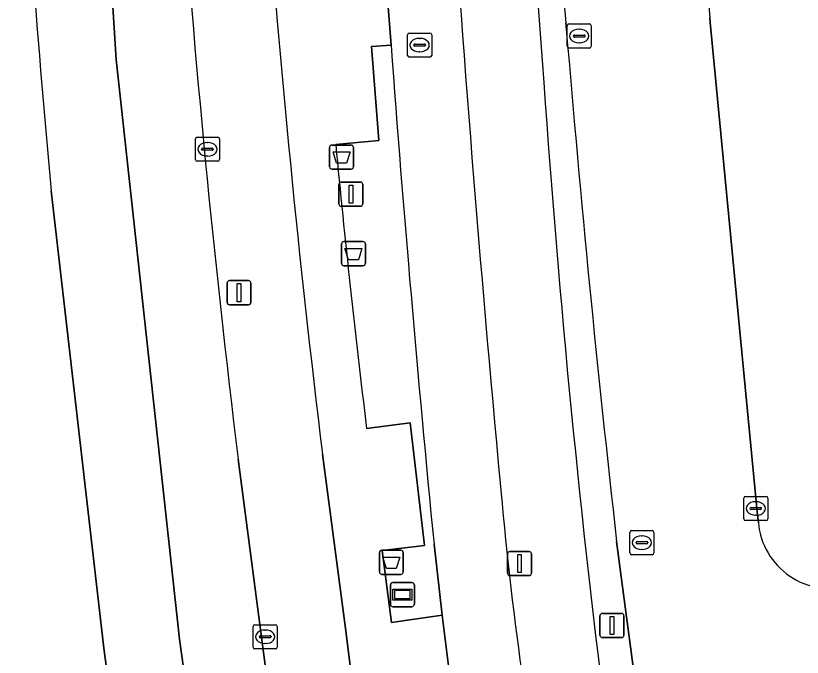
# Model space of a CAD drawing. Extents: x 161477 to 163040, y 383680 to 384871.
# Drawn here: x 161510.12 to 161542.7, y 384035.55 to 384062.14 of the extents above; entities that cross this region are included whole.
import ezdxf

# ---------------------------------------------------------------- set-up
doc = ezdxf.new("R2010")
doc.units = 0
for name, color, linetype in [('IMGEO_Afvalbak', 7, 'Continuous'), ('IMGEO_Berm_groen', 7, 'Continuous'), ('IMGEO_Fietspad_open', 7, 'Continuous'), ('IMGEO_Groenvoorziening', 7, 'Continuous'), ('IMGEO_Kolk', 7, 'Continuous'), ('IMGEO_Lichtmast', 7, 'Continuous'), ('IMGEO_OVBaan_gesloten', 7, 'Continuous'), ('IMGEO_Reclamebord', 7, 'Continuous'), ('IMGEO_Rijbaan_lokaal_gesloten', 7, 'Continuous'), ('IMGEO_Rijbaan_lokaal_open', 7, 'Continuous'), ('IMGEO_Rioolput', 7, 'Continuous'), ('IMGEO_Verkeersbordpaal', 7, 'Continuous'), ('IMGEO_Verkeerseiland_groen', 7, 'Continuous'), ('IMGEO_Voetpad_open', 7, 'Continuous')]:
    doc.layers.add(name, color=color, linetype=linetype)

msp = doc.modelspace()

# ---------------------------------------------------------------- linework, layer by layer
at = {"layer": 'IMGEO_Afvalbak'}
for p, q in [((161523.12, 384055.88), (161523.12, 384056.68)), ((161523.12, 384056.68), (161523.12, 384055.88)), ((161523.22, 384056.78), (161524.01, 384056.78)), ((161524.01, 384056.78), (161523.22, 384056.78)), ((161524.11, 384056.68), (161524.11, 384055.88)), ((161524.11, 384055.88), (161524.11, 384056.68)), ((161524.01, 384055.78), (161523.22, 384055.78)), ((161523.22, 384055.78), (161524.01, 384055.78)), ((161523.613, 384051.877), (161523.613, 384052.677)), ((161523.613, 384052.677), (161523.613, 384051.877)), ((161523.713, 384052.777), (161524.503, 384052.777)), ((161524.503, 384052.777), (161523.713, 384052.777)), ((161524.603, 384052.677), (161524.603, 384051.877)), ((161524.603, 384051.877), (161524.603, 384052.677)), ((161524.503, 384051.777), (161523.713, 384051.777)), ((161523.713, 384051.777), (161524.503, 384051.777)), ((161525.281, 384039.985), (161526.071, 384039.985)), ((161526.071, 384039.985), (161525.281, 384039.985)), ((161525.181, 384039.085), (161525.181, 384039.885)), ((161525.181, 384039.885), (161525.181, 384039.085)), ((161526.171, 384039.885), (161526.171, 384039.085)), ((161526.171, 384039.085), (161526.171, 384039.885)), ((161526.071, 384038.985), (161525.281, 384038.985)), ((161525.281, 384038.985), (161526.071, 384038.985))]:
    msp.add_line(p, q, dxfattribs=at)
for points in [[(161523.263, 384056.494), (161523.967, 384056.494), (161523.818, 384056.024), (161523.412, 384056.024), (161523.263, 384056.494)], [(161523.756, 384052.491), (161524.46, 384052.491), (161524.311, 384052.021), (161523.905, 384052.021), (161523.756, 384052.491)], [(161525.324, 384039.699), (161526.028, 384039.699), (161525.879, 384039.229), (161525.473, 384039.229), (161525.324, 384039.699)]]:
    msp.add_lwpolyline(points, dxfattribs=at)
for centre, start, end in [((161523.22, 384056.68), 90, 180), ((161523.22, 384056.68), 90, 180), ((161524.01, 384056.68), 0, 90), ((161524.01, 384056.68), 360, 90), ((161523.22, 384055.88), 180, 270), ((161523.22, 384055.88), 180, 270), ((161524.01, 384055.88), 270, 0), ((161524.01, 384055.88), 270, 0), ((161523.713, 384052.677), 90, 180), ((161523.713, 384052.677), 90, 180), ((161524.503, 384052.677), 0, 90), ((161524.503, 384052.677), 360, 90), ((161523.713, 384051.877), 180, 270), ((161523.713, 384051.877), 180, 270), ((161524.503, 384051.877), 270, 0), ((161524.503, 384051.877), 270, 0), ((161525.281, 384039.885), 90, 180), ((161525.281, 384039.885), 90, 180), ((161526.071, 384039.885), 0, 90), ((161526.071, 384039.885), 360, 90), ((161525.281, 384039.085), 180, 270), ((161525.281, 384039.085), 180, 270), ((161526.071, 384039.085), 270, 0), ((161526.071, 384039.085), 270, 0)]:
    msp.add_arc(centre, 0.1, start, end, dxfattribs=at)
at = {"layer": 'IMGEO_Berm_groen'}
msp.add_lwpolyline([(161517.087, 384009.715), (161516.965, 384010.902), (161516.678, 384013.71), (161516.652, 384013.931), (161516.416, 384015.919), (161515.753, 384021.118), (161513.763, 384035.93), (161511.594, 384054.883)], dxfattribs=at)
msp.add_arc((162020.3, 384102.502), 510.93, 183.10469, 185.34779, dxfattribs=at)
at = {"layer": 'IMGEO_Fietspad_open'}
for points in [[(161525.28, 384066.396), (161525.511, 384063.044), (161525.665, 384060.913)], [(161527.445, 384040.23), (161527.782, 384037.291), (161528.042, 384035.199), (161528.846, 384029.442), (161529.142, 384027.534)]]:
    msp.add_lwpolyline(points, dxfattribs=at)
for centre, radius, start, end in [((162521.881, 384135.354), 996.008, 183.823363, 185.383124), ((162364.848, 384122.716), 841.455, 184.212026, 185.6256), ((161662.837, 384053.792), 133.102, 185.1205, 188.573)]:
    msp.add_arc(centre, radius, start, end, dxfattribs=at)
at = {"layer": 'IMGEO_Groenvoorziening'}
for points in [[(161538.872, 384062.067), (161538.89, 384061.86), (161540.832, 384041.57), (161540.88, 384041.114)], [(161532.926, 384061.585), (161532.907, 384061.846)], [(161534.658, 384032.213), (161535.945, 384023.17), (161537.206, 384023.934), (161537.019, 384025.165), (161535.009, 384040.343)]]:
    msp.add_lwpolyline(points, dxfattribs=at)
for centre, radius, start, end in [((162231.505, 384114.608), 701.688, 182.097053, 184.515444), ((161984.51, 384101.846), 447.41, 181.82484, 185.10092), ((162116.096, 384110.255), 585.195, 182.258894, 184.745135), ((162243.22, 384120.514), 712.735, 184.742609, 186.45848), ((162002.186, 384091.772), 471.307, 183.94269, 187.25992), ((161543.893, 384041.41), 3.028, 185.6185, 285.4511)]:
    msp.add_arc(centre, radius, start, end, dxfattribs=at)
at = {"layer": 'IMGEO_Kolk'}
for p, q in [((161532.959, 384060.87), (161532.959, 384061.722)), ((161533.034, 384061.796), (161533.886, 384061.796)), ((161533.96, 384061.722), (161533.96, 384060.87)), ((161533.447, 384061.576), (161533.472, 384061.576)), ((161533.218, 384061.29), (161533.218, 384061.302)), ((161533.656, 384061.253), (161533.258, 384061.253)), ((161533.261, 384061.339), (161533.659, 384061.339)), ((161533.702, 384061.302), (161533.702, 384061.29)), ((161533.886, 384060.796), (161533.034, 384060.796)), ((161533.47, 384061.016), (161533.445, 384061.016)), ((161517.561, 384056.178), (161517.561, 384057.03)), ((161517.636, 384057.104), (161518.488, 384057.104)), ((161518.049, 384056.884), (161518.074, 384056.884)), ((161518.562, 384057.03), (161518.562, 384056.178)), ((161517.82, 384056.598), (161517.82, 384056.61)), ((161518.258, 384056.561), (161517.86, 384056.561)), ((161517.863, 384056.647), (161518.261, 384056.647)), ((161518.304, 384056.61), (161518.304, 384056.598)), ((161518.072, 384056.324), (161518.047, 384056.324)), ((161518.488, 384056.104), (161517.636, 384056.104)), ((161540.348, 384042.214), (161541.2, 384042.214)), ((161540.273, 384041.288), (161540.273, 384042.14)), ((161540.761, 384041.994), (161540.786, 384041.994)), ((161541.274, 384042.14), (161541.274, 384041.288)), ((161540.532, 384041.708), (161540.532, 384041.72)), ((161540.97, 384041.671), (161540.572, 384041.671)), ((161540.575, 384041.757), (161540.973, 384041.757)), ((161541.016, 384041.72), (161541.016, 384041.708)), ((161541.2, 384041.214), (161540.348, 384041.214)), ((161540.784, 384041.434), (161540.759, 384041.434)), ((161535.554, 384039.872), (161535.554, 384040.724)), ((161535.629, 384040.798), (161536.481, 384040.798)), ((161536.042, 384040.578), (161536.067, 384040.578)), ((161536.555, 384040.724), (161536.555, 384039.872)), ((161535.813, 384040.292), (161535.813, 384040.304)), ((161536.251, 384040.255), (161535.853, 384040.255)), ((161535.856, 384040.341), (161536.254, 384040.341)), ((161536.297, 384040.304), (161536.297, 384040.292)), ((161536.065, 384040.018), (161536.04, 384040.018)), ((161536.481, 384039.798), (161535.629, 384039.798)), ((161519.952, 384035.97), (161519.952, 384036.822)), ((161520.027, 384036.896), (161520.879, 384036.896)), ((161520.44, 384036.676), (161520.465, 384036.676)), ((161520.953, 384036.822), (161520.953, 384035.97)), ((161520.211, 384036.39), (161520.211, 384036.402)), ((161520.649, 384036.353), (161520.251, 384036.353)), ((161520.254, 384036.439), (161520.652, 384036.439)), ((161520.695, 384036.402), (161520.695, 384036.39)), ((161520.463, 384036.116), (161520.438, 384036.116)), ((161520.879, 384035.896), (161520.027, 384035.896))]:
    msp.add_line(p, q, dxfattribs=at)
for points in [[(161532.959, 384060.87), (161532.959, 384061.722)], [(161533.034, 384061.796), (161533.886, 384061.796)], [(161533.96, 384061.722), (161533.96, 384060.87)], [(161533.886, 384060.796), (161533.034, 384060.796)], [(161517.561, 384056.178), (161517.561, 384057.03)], [(161517.636, 384057.104), (161518.488, 384057.104)], [(161518.562, 384057.03), (161518.562, 384056.178)], [(161518.488, 384056.104), (161517.636, 384056.104)], [(161540.348, 384042.214), (161541.2, 384042.214)], [(161540.273, 384041.288), (161540.273, 384042.14)], [(161541.274, 384042.14), (161541.274, 384041.288)], [(161541.2, 384041.214), (161540.348, 384041.214)], [(161535.554, 384039.872), (161535.554, 384040.724)], [(161535.629, 384040.798), (161536.481, 384040.798)], [(161536.555, 384040.724), (161536.555, 384039.872)], [(161536.481, 384039.798), (161535.629, 384039.798)], [(161519.952, 384035.97), (161519.952, 384036.822)], [(161520.027, 384036.896), (161520.879, 384036.896)], [(161520.953, 384036.822), (161520.953, 384035.97)], [(161520.879, 384035.896), (161520.027, 384035.896)]]:
    msp.add_lwpolyline(points, dxfattribs=at)
for centre, radius, start, end in [((161533.036, 384061.72), 0.0765, 91.552, 178.448), ((161533.036, 384061.72), 0.0765, 91.552, 178.448), ((161533.884, 384061.72), 0.0765, 1.552, 88.448), ((161533.884, 384061.72), 0.0765, 1.552, 88.448), ((161533.258, 384061.299), 0.0403, 85.8775, 175.7526), ((161533.255, 384061.289), 0.0366, 178.938, 274.7102), ((161533.659, 384061.296), 0.043, 264.8664, 352.4533), ((161533.663, 384061.301), 0.0386, 1.7309, 96.639), ((161533.036, 384060.872), 0.0765, 181.552, 268.448), ((161533.036, 384060.872), 0.0765, 181.552, 268.448), ((161533.884, 384060.872), 0.0765, 271.552, 358.448), ((161533.884, 384060.872), 0.0765, 271.552, 358.448), ((161517.638, 384057.028), 0.0765, 91.552, 178.448), ((161517.638, 384057.028), 0.0765, 91.552, 178.448), ((161518.486, 384057.028), 0.0765, 1.552, 88.448), ((161518.486, 384057.028), 0.0765, 1.552, 88.448), ((161517.86, 384056.607), 0.0403, 85.8775, 175.7526), ((161517.857, 384056.597), 0.0366, 178.938, 274.7102), ((161518.261, 384056.604), 0.043, 264.8664, 352.4533), ((161518.265, 384056.609), 0.0386, 1.7309, 96.639), ((161517.638, 384056.18), 0.0765, 181.552, 268.448), ((161517.638, 384056.18), 0.0765, 181.552, 268.448), ((161518.486, 384056.18), 0.0765, 271.552, 358.448), ((161518.486, 384056.18), 0.0765, 271.552, 358.448), ((161540.35, 384042.138), 0.0765, 91.552, 178.448), ((161540.35, 384042.138), 0.0765, 91.552, 178.448), ((161541.198, 384042.138), 0.0765, 1.552, 88.448), ((161541.198, 384042.138), 0.0765, 1.552, 88.448), ((161540.572, 384041.717), 0.0403, 85.8775, 175.7526), ((161540.569, 384041.707), 0.0366, 178.938, 274.7102), ((161540.973, 384041.714), 0.043, 264.8664, 352.4533), ((161540.977, 384041.719), 0.0386, 1.7309, 96.639), ((161540.35, 384041.29), 0.0765, 181.552, 268.448), ((161540.35, 384041.29), 0.0765, 181.552, 268.448), ((161541.198, 384041.29), 0.0765, 271.552, 358.448), ((161541.198, 384041.29), 0.0765, 271.552, 358.448), ((161535.631, 384040.722), 0.0765, 91.552, 178.448), ((161535.631, 384040.722), 0.0765, 91.552, 178.448), ((161536.479, 384040.722), 0.0765, 1.552, 88.448), ((161536.479, 384040.722), 0.0765, 1.552, 88.448), ((161535.853, 384040.301), 0.0403, 85.8775, 175.7526), ((161535.85, 384040.291), 0.0366, 178.938, 274.7102), ((161536.254, 384040.298), 0.043, 264.8664, 352.4533), ((161536.258, 384040.303), 0.0386, 1.7309, 96.639), ((161535.631, 384039.874), 0.0765, 181.552, 268.448), ((161535.631, 384039.874), 0.0765, 181.552, 268.448), ((161536.479, 384039.874), 0.0765, 271.552, 358.448), ((161536.479, 384039.874), 0.0765, 271.552, 358.448), ((161520.029, 384036.82), 0.0765, 91.552, 178.448), ((161520.029, 384036.82), 0.0765, 91.552, 178.448), ((161520.877, 384036.82), 0.0765, 1.552, 88.448), ((161520.877, 384036.82), 0.0765, 1.552, 88.448), ((161520.251, 384036.399), 0.0403, 85.8775, 175.7526), ((161520.248, 384036.389), 0.0366, 178.938, 274.7102), ((161520.652, 384036.396), 0.043, 264.8664, 352.4533), ((161520.656, 384036.401), 0.0386, 1.7309, 96.639), ((161520.029, 384035.972), 0.0765, 181.552, 268.448), ((161520.029, 384035.972), 0.0765, 181.552, 268.448), ((161520.877, 384035.972), 0.0765, 271.552, 358.448), ((161520.877, 384035.972), 0.0765, 271.552, 358.448)]:
    msp.add_arc(centre, radius, start, end, dxfattribs=at)
for centre, major_axis, ratio, start_param, end_param in [((161533.446, 384061.296), (-0.387, 0.002), 0.722429, 4.712389, 7.853982), ((161533.471, 384061.296), (-0.39, 0.002), 0.717154, 1.570796, 4.712389), ((161518.048, 384056.604), (-0.387, 0.002), 0.722429, 4.712389, 7.853982), ((161518.073, 384056.604), (-0.39, 0.002), 0.717154, 1.570796, 4.712389), ((161540.76, 384041.714), (-0.387, 0.002), 0.722429, 4.712389, 7.853982), ((161540.785, 384041.714), (-0.39, 0.002), 0.717154, 1.570796, 4.712389), ((161536.041, 384040.298), (-0.387, 0.002), 0.722429, 4.712389, 7.853982), ((161536.066, 384040.298), (-0.39, 0.002), 0.717154, 1.570796, 4.712389), ((161520.439, 384036.396), (-0.387, 0.002), 0.722429, 4.712389, 7.853982), ((161520.464, 384036.396), (-0.39, 0.002), 0.717154, 1.570796, 4.712389)]:
    msp.add_ellipse(centre, major_axis=major_axis, ratio=ratio, start_param=start_param, end_param=end_param, dxfattribs=at)
at = {"layer": 'IMGEO_Lichtmast'}
for p, q in [((161523.606, 384055.244), (161524.396, 384055.244)), ((161524.396, 384055.244), (161523.606, 384055.244)), ((161523.506, 384054.344), (161523.506, 384055.144)), ((161523.506, 384055.144), (161523.506, 384054.344)), ((161524.496, 384055.144), (161524.496, 384054.344)), ((161524.496, 384054.344), (161524.496, 384055.144)), ((161524.396, 384054.244), (161523.606, 384054.244)), ((161523.606, 384054.244), (161524.396, 384054.244)), ((161518.874, 384050.258), (161518.874, 384051.058)), ((161518.874, 384051.058), (161518.874, 384050.258)), ((161518.974, 384051.158), (161519.764, 384051.158)), ((161519.764, 384051.158), (161518.974, 384051.158)), ((161519.864, 384051.058), (161519.864, 384050.258)), ((161519.864, 384050.258), (161519.864, 384051.058)), ((161519.764, 384050.158), (161518.974, 384050.158)), ((161518.974, 384050.158), (161519.764, 384050.158)), ((161530.591, 384039.931), (161531.381, 384039.931)), ((161531.381, 384039.931), (161530.591, 384039.931)), ((161530.491, 384039.031), (161530.491, 384039.831)), ((161530.491, 384039.831), (161530.491, 384039.031)), ((161531.481, 384039.831), (161531.481, 384039.031)), ((161531.481, 384039.031), (161531.481, 384039.831)), ((161531.381, 384038.931), (161530.591, 384038.931)), ((161530.591, 384038.931), (161531.381, 384038.931))]:
    msp.add_line(p, q, dxfattribs=at)
for points in [[(161523.926, 384055.119), (161524.076, 384055.119), (161524.076, 384054.369), (161523.926, 384054.369), (161523.926, 384055.119)], [(161519.294, 384051.033), (161519.444, 384051.033), (161519.444, 384050.283), (161519.294, 384050.283), (161519.294, 384051.033)], [(161530.911, 384039.806), (161531.061, 384039.806), (161531.061, 384039.056), (161530.911, 384039.056), (161530.911, 384039.806)]]:
    msp.add_lwpolyline(points, dxfattribs=at)
for centre, start, end in [((161523.606, 384055.144), 90, 180), ((161523.606, 384055.144), 90, 180), ((161524.396, 384055.144), 0, 90), ((161524.396, 384055.144), 360, 90), ((161523.606, 384054.344), 180, 270), ((161523.606, 384054.344), 180, 270), ((161524.396, 384054.344), 270, 0), ((161524.396, 384054.344), 270, 0), ((161518.974, 384051.058), 90, 180), ((161518.974, 384051.058), 90, 180), ((161519.764, 384051.058), 0, 90), ((161519.764, 384051.058), 360, 90), ((161518.974, 384050.258), 180, 270), ((161518.974, 384050.258), 180, 270), ((161519.764, 384050.258), 270, 0), ((161519.764, 384050.258), 270, 0), ((161530.591, 384039.831), 90, 180), ((161530.591, 384039.831), 90, 180), ((161531.381, 384039.831), 0, 90), ((161531.381, 384039.831), 360, 90), ((161530.591, 384039.031), 180, 270), ((161530.591, 384039.031), 180, 270), ((161531.381, 384039.031), 270, 0), ((161531.381, 384039.031), 270, 0)]:
    msp.add_arc(centre, 0.1, start, end, dxfattribs=at)
at = {"layer": 'IMGEO_OVBaan_gesloten'}
for points in [[(161524.174, 384033.636), (161524.047, 384034.652), (161523.771, 384036.852), (161522.829, 384043.961)], [(161519.33, 384043.765), (161520.306, 384036.379), (161521.992, 384023.395)]]:
    msp.add_lwpolyline(points, dxfattribs=at)
for centre, radius, start, end in [((162006.795, 384103.458), 491.106, 181.16373, 186.98146), ((162003.689, 384103.252), 484.502, 181.28861, 187.02918)]:
    msp.add_arc(centre, radius, start, end, dxfattribs=at)
at = {"layer": 'IMGEO_Reclamebord'}
for p, q in [((161525.74, 384038.644), (161526.53, 384038.644)), ((161526.53, 384038.644), (161525.74, 384038.644)), ((161525.64, 384037.744), (161525.64, 384038.544)), ((161525.64, 384038.544), (161525.64, 384037.744)), ((161526.63, 384038.544), (161526.63, 384037.744)), ((161526.63, 384037.744), (161526.63, 384038.544)), ((161526.53, 384037.644), (161525.74, 384037.644)), ((161525.74, 384037.644), (161526.53, 384037.644))]:
    msp.add_line(p, q, dxfattribs=at)
for points in [[(161525.741, 384038.376), (161526.529, 384038.376), (161526.529, 384037.912), (161525.741, 384037.912), (161525.741, 384038.376)], [(161525.806, 384038.311), (161525.806, 384037.977), (161526.464, 384037.977), (161526.464, 384038.311), (161525.806, 384038.311)]]:
    msp.add_lwpolyline(points, dxfattribs=at)
for centre, start, end in [((161525.74, 384038.544), 90, 180), ((161525.74, 384038.544), 90, 180), ((161526.53, 384038.544), 0, 90), ((161526.53, 384038.544), 360, 90), ((161525.74, 384037.744), 180, 270), ((161525.74, 384037.744), 180, 270), ((161526.53, 384037.744), 270, 0), ((161526.53, 384037.744), 270, 0)]:
    msp.add_arc(centre, 0.1, start, end, dxfattribs=at)
at = {"layer": 'IMGEO_Rijbaan_lokaal_gesloten'}
for points in [[(161511.594, 384054.883), (161513.763, 384035.93), (161515.753, 384021.118), (161516.416, 384015.919), (161516.652, 384013.931), (161519.658, 384016.476), (161516.91, 384036.302), (161514.276, 384060.331), (161512.771, 384084.199), (161512.45, 384106.854)], [(161515.79, 384093.484), (161515.72, 384103.46), (161515.722, 384103.553), (161515.725, 384103.707), (161515.723, 384104.415), (161515.721, 384105.139), (161515.719, 384106.934), (161512.45, 384106.854), (161512.771, 384084.199), (161514.276, 384060.331), (161516.91, 384036.302), (161519.658, 384016.476), (161522.583, 384018.952), (161522.042, 384023.134), (161521.992, 384023.395), (161520.306, 384036.379), (161519.33, 384043.765)], [(161540.88, 384041.114), (161540.832, 384041.57), (161538.89, 384061.86), (161538.872, 384062.067)], [(161532.907, 384061.846), (161532.926, 384061.585)], [(161535.009, 384040.343), (161537.019, 384025.165), (161537.206, 384023.934), (161537.439, 384024.076), (161538.547, 384024.778), (161541.095, 384026.441), (161543.982, 384028.35)]]:
    msp.add_lwpolyline(points, dxfattribs=at)
for centre, radius, start, end in [((162006.795, 384103.458), 491.106, 181.16373, 186.98146), ((161984.51, 384101.846), 447.41, 181.82484, 185.10092), ((162116.096, 384110.255), 585.195, 182.258894, 184.745135), ((162020.3, 384102.502), 510.93, 183.10469, 185.34779), ((162243.22, 384120.514), 712.735, 184.742609, 186.45848), ((161543.893, 384041.41), 3.028, 185.6185, 285.4511)]:
    msp.add_arc(centre, radius, start, end, dxfattribs=at)
at = {"layer": 'IMGEO_Rijbaan_lokaal_open'}
for points in [[(161523.373, 384056.802), (161525.156, 384056.968), (161524.851, 384060.863), (161525.665, 384060.913), (161525.511, 384063.044), (161522.828, 384062.803)], [(161522.829, 384043.961), (161523.771, 384036.852), (161524.047, 384034.652), (161528.042, 384035.199), (161527.782, 384037.291), (161525.679, 384036.987), (161525.293, 384039.978), (161527.057, 384040.176), (161526.455, 384045.26), (161524.651, 384045.036)]]:
    msp.add_lwpolyline(points, dxfattribs=at)
for centre, radius, start, end in [((162003.689, 384103.252), 484.502, 181.28861, 187.02918), ((161967.604, 384099.101), 446.24, 185.43923, 186.95888)]:
    msp.add_arc(centre, radius, start, end, dxfattribs=at)
at = {"layer": 'IMGEO_Rioolput'}
for p, q in [((161526.424, 384061.42), (161527.276, 384061.42)), ((161526.349, 384060.494), (161526.349, 384061.346)), ((161526.837, 384061.2), (161526.862, 384061.2)), ((161527.35, 384061.346), (161527.35, 384060.494)), ((161526.608, 384060.914), (161526.608, 384060.926)), ((161527.046, 384060.877), (161526.648, 384060.877)), ((161526.651, 384060.963), (161527.049, 384060.963)), ((161527.092, 384060.926), (161527.092, 384060.914)), ((161527.276, 384060.42), (161526.424, 384060.42)), ((161526.86, 384060.64), (161526.835, 384060.64))]:
    msp.add_line(p, q, dxfattribs=at)
for points in [[(161526.424, 384061.42), (161527.276, 384061.42)], [(161526.349, 384060.494), (161526.349, 384061.346)], [(161527.35, 384061.346), (161527.35, 384060.494)], [(161527.276, 384060.42), (161526.424, 384060.42)]]:
    msp.add_lwpolyline(points, dxfattribs=at)
for centre, radius, start, end in [((161526.426, 384061.344), 0.0765, 91.552, 178.448), ((161526.426, 384061.344), 0.0765, 91.552, 178.448), ((161527.274, 384061.344), 0.0765, 1.552, 88.448), ((161527.274, 384061.344), 0.0765, 1.552, 88.448), ((161526.648, 384060.923), 0.0403, 85.8775, 175.7526), ((161526.645, 384060.913), 0.0366, 178.938, 274.7102), ((161527.049, 384060.92), 0.043, 264.8664, 352.4533), ((161527.053, 384060.925), 0.0386, 1.7309, 96.639), ((161526.426, 384060.496), 0.0765, 181.552, 268.448), ((161526.426, 384060.496), 0.0765, 181.552, 268.448), ((161527.274, 384060.496), 0.0765, 271.552, 358.448), ((161527.274, 384060.496), 0.0765, 271.552, 358.448)]:
    msp.add_arc(centre, radius, start, end, dxfattribs=at)
for centre, major_axis, ratio, start_param, end_param in [((161526.836, 384060.92), (-0.387, 0.002), 0.722429, 4.712389, 7.853982), ((161526.861, 384060.92), (-0.39, 0.002), 0.717154, 1.570796, 4.712389)]:
    msp.add_ellipse(centre, major_axis=major_axis, ratio=ratio, start_param=start_param, end_param=end_param, dxfattribs=at)
at = {"layer": 'IMGEO_Verkeersbordpaal'}
for p, q in [((161534.42, 384037.364), (161535.21, 384037.364)), ((161535.21, 384037.364), (161534.42, 384037.364)), ((161534.32, 384036.464), (161534.32, 384037.264)), ((161534.32, 384037.264), (161534.32, 384036.464)), ((161535.31, 384037.264), (161535.31, 384036.464)), ((161535.31, 384036.464), (161535.31, 384037.264)), ((161535.21, 384036.364), (161534.42, 384036.364)), ((161534.42, 384036.364), (161535.21, 384036.364))]:
    msp.add_line(p, q, dxfattribs=at)
msp.add_lwpolyline([(161534.74, 384037.239), (161534.89, 384037.239), (161534.89, 384036.489), (161534.74, 384036.489), (161534.74, 384037.239)], dxfattribs=at)
for centre, start, end in [((161534.42, 384037.264), 90, 180), ((161534.42, 384037.264), 90, 180), ((161535.21, 384037.264), 0, 90), ((161535.21, 384037.264), 360, 90), ((161534.42, 384036.464), 180, 270), ((161534.42, 384036.464), 180, 270), ((161535.21, 384036.464), 270, 0), ((161535.21, 384036.464), 270, 0)]:
    msp.add_arc(centre, 0.1, start, end, dxfattribs=at)
at = {"layer": 'IMGEO_Verkeerseiland_groen'}
for points in [[(161525.665, 384060.913), (161524.851, 384060.863), (161525.156, 384056.968), (161523.373, 384056.802)], [(161524.651, 384045.036), (161526.455, 384045.26), (161527.057, 384040.176), (161525.293, 384039.978), (161525.679, 384036.987), (161527.782, 384037.291), (161527.445, 384040.23)]]:
    msp.add_lwpolyline(points, dxfattribs=at)
for centre, radius, start, end in [((162364.848, 384122.716), 841.455, 184.212026, 185.6256), ((161967.604, 384099.101), 446.24, 185.43923, 186.95888)]:
    msp.add_arc(centre, radius, start, end, dxfattribs=at)
at = {"layer": 'IMGEO_Voetpad_open'}
for centre, radius, start, end in [((162231.505, 384114.608), 701.688, 182.097053, 184.515444), ((162521.881, 384135.354), 996.008, 183.823363, 185.383124), ((162002.186, 384091.772), 471.307, 183.94269, 187.25992), ((161662.837, 384053.792), 133.102, 185.1205, 188.573)]:
    msp.add_arc(centre, radius, start, end, dxfattribs=at)

doc.saveas('drawing.dxf')
